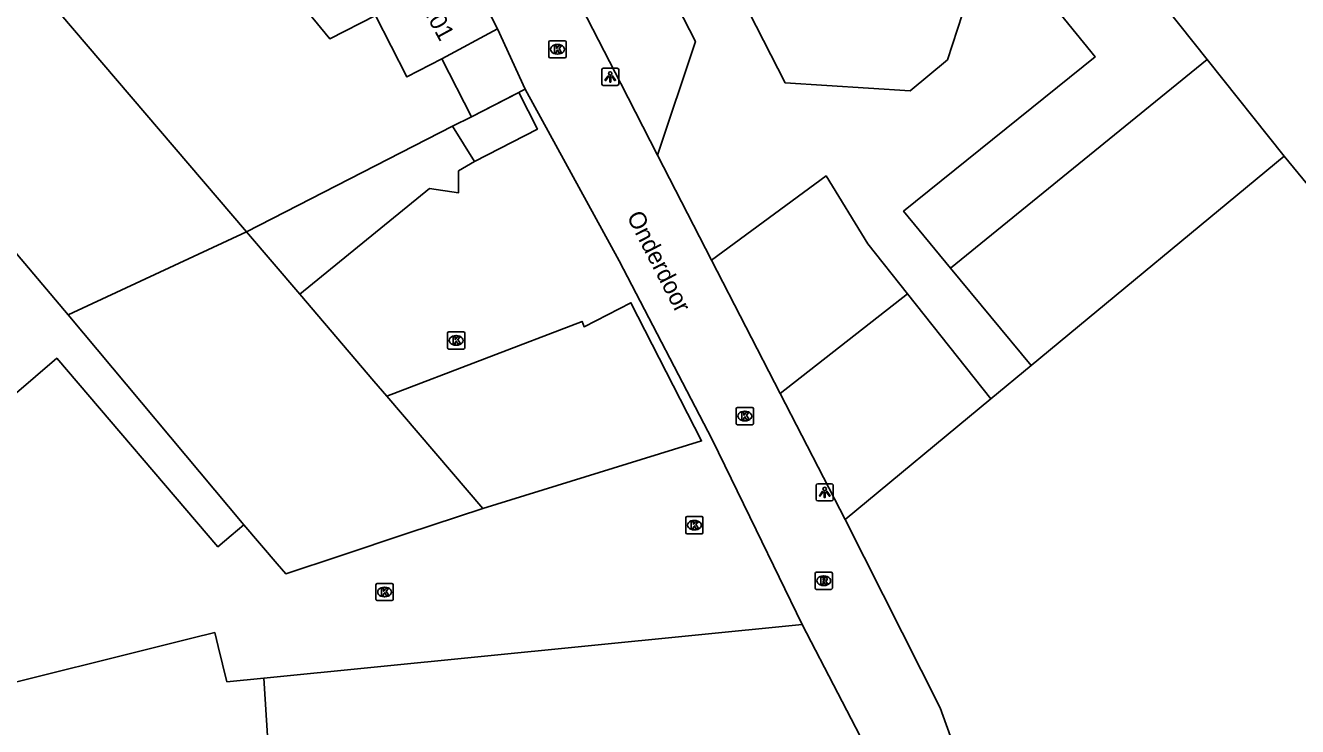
# Model space of a CAD drawing. Extents: x 161087 to 161922, y 382574 to 383873.
# Drawn here: x 161736.5 to 161810.5, y 382864 to 382904.7 of the extents above; entities that cross this region are included whole.
import ezdxf

# ---------------------------------------------------------------- set-up
doc = ezdxf.new("R2010")
doc.units = 0
for name, color, linetype in [('IMGEO_Hek', 7, 'Continuous'), ('IMGEO_Kolk', 7, 'Continuous'), ('IMGEO_Lichtpunt', 7, 'Continuous'), ('IMGEO_Muur', 7, 'Continuous'), ('IMGEO_Openbare_ruimte_label', 7, 'Continuous'), ('IMGEO_Pand', 7, 'Continuous'), ('IMGEO_Pand_nummerreeks', 7, 'Continuous'), ('IMGEO_Parkeervlak_gesloten', 7, 'Continuous'), ('IMGEO_Rijbaan_lokaal_gesloten', 7, 'Continuous'), ('IMGEO_Rijbaan_lokaal_open', 7, 'Continuous'), ('IMGEO_Rioolput', 7, 'Continuous')]:
    doc.layers.add(name, color=color, linetype=linetype)

msp = doc.modelspace()

# ---------------------------------------------------------------- linework, layer by layer
at = {"layer": 'IMGEO_Hek'}
for points in [[(161762.41, 382899.43), (161765.524, 382901.027)], [(161765.524, 382901.027), (161770.996, 382891.041)], [(161771.091, 382901.359), (161773.236, 382897.192), (161776.376, 382891.093), (161780.366, 382883.342), (161784.138, 382876.015)]]:
    msp.add_lwpolyline(points, dxfattribs=at)
at = {"layer": 'IMGEO_Kolk'}
for p, q in [((161766.909, 382902.921), (161766.909, 382903.773)), ((161766.984, 382903.847), (161767.836, 382903.847)), ((161767.91, 382903.773), (161767.91, 382902.921)), ((161767.42, 382903.067), (161767.395, 382903.067)), ((161767.397, 382903.627), (161767.422, 382903.627)), ((161767.836, 382902.847), (161766.984, 382902.847)), ((161761.02, 382885.995), (161761.02, 382886.847)), ((161761.095, 382886.921), (161761.947, 382886.921)), ((161762.021, 382886.847), (161762.021, 382885.995)), ((161761.531, 382886.141), (161761.506, 382886.141)), ((161761.508, 382886.701), (161761.533, 382886.701)), ((161761.947, 382885.921), (161761.095, 382885.921)), ((161777.807, 382881.597), (161777.807, 382882.449)), ((161777.882, 382882.523), (161778.734, 382882.523)), ((161778.295, 382882.303), (161778.32, 382882.303)), ((161778.808, 382882.449), (161778.808, 382881.597)), ((161778.318, 382881.743), (161778.293, 382881.743)), ((161778.734, 382881.523), (161777.882, 382881.523)), ((161774.87, 382875.256), (161774.87, 382876.108)), ((161774.945, 382876.182), (161775.797, 382876.182)), ((161775.358, 382875.962), (161775.383, 382875.962)), ((161775.871, 382876.108), (161775.871, 382875.256)), ((161775.797, 382875.182), (161774.945, 382875.182)), ((161775.381, 382875.402), (161775.356, 382875.402)), ((161756.855, 382871.369), (161756.855, 382872.221)), ((161756.93, 382872.295), (161757.782, 382872.295)), ((161757.343, 382872.075), (161757.368, 382872.075)), ((161757.856, 382872.221), (161757.856, 382871.369)), ((161757.782, 382871.295), (161756.93, 382871.295)), ((161757.366, 382871.515), (161757.341, 382871.515))]:
    msp.add_line(p, q, dxfattribs=at)
for points in [[(161766.909, 382902.921), (161766.909, 382903.773)], [(161766.984, 382903.847), (161767.836, 382903.847)], [(161767.91, 382903.773), (161767.91, 382902.921)], [(161767.23, 382903.547), (161767.353, 382903.547), (161767.353, 382903.396), (161767.483, 382903.547), (161767.647, 382903.547), (161767.501, 382903.396), (161767.654, 382903.147), (161767.502, 382903.147), (161767.417, 382903.311), (161767.353, 382903.244), (161767.353, 382903.147), (161767.23, 382903.147), (161767.23, 382903.547)], [(161767.836, 382902.847), (161766.984, 382902.847)], [(161761.02, 382885.995), (161761.02, 382886.847)], [(161761.095, 382886.921), (161761.947, 382886.921)], [(161762.021, 382886.847), (161762.021, 382885.995)], [(161761.341, 382886.621), (161761.464, 382886.621), (161761.464, 382886.47), (161761.594, 382886.621), (161761.758, 382886.621), (161761.612, 382886.47), (161761.765, 382886.221), (161761.613, 382886.221), (161761.528, 382886.385), (161761.464, 382886.318), (161761.464, 382886.221), (161761.341, 382886.221), (161761.341, 382886.621)], [(161761.947, 382885.921), (161761.095, 382885.921)], [(161777.807, 382881.597), (161777.807, 382882.449)], [(161777.882, 382882.523), (161778.734, 382882.523)], [(161778.808, 382882.449), (161778.808, 382881.597)], [(161778.128, 382882.223), (161778.251, 382882.223), (161778.251, 382882.072), (161778.381, 382882.223), (161778.545, 382882.223), (161778.399, 382882.072), (161778.552, 382881.823), (161778.4, 382881.823), (161778.315, 382881.987), (161778.251, 382881.92), (161778.251, 382881.823), (161778.128, 382881.823), (161778.128, 382882.223)], [(161778.734, 382881.523), (161777.882, 382881.523)], [(161774.87, 382875.256), (161774.87, 382876.108)], [(161774.945, 382876.182), (161775.797, 382876.182)], [(161775.191, 382875.882), (161775.314, 382875.882), (161775.314, 382875.731), (161775.444, 382875.882), (161775.608, 382875.882), (161775.462, 382875.731), (161775.615, 382875.482), (161775.463, 382875.482), (161775.378, 382875.646), (161775.314, 382875.579), (161775.314, 382875.482), (161775.191, 382875.482), (161775.191, 382875.882)], [(161775.871, 382876.108), (161775.871, 382875.256)], [(161775.797, 382875.182), (161774.945, 382875.182)], [(161756.855, 382871.369), (161756.855, 382872.221)], [(161756.93, 382872.295), (161757.782, 382872.295)], [(161757.176, 382871.995), (161757.299, 382871.995), (161757.299, 382871.844), (161757.429, 382871.995), (161757.593, 382871.995), (161757.447, 382871.844), (161757.6, 382871.595), (161757.448, 382871.595), (161757.363, 382871.759), (161757.299, 382871.692), (161757.299, 382871.595), (161757.176, 382871.595), (161757.176, 382871.995)], [(161757.856, 382872.221), (161757.856, 382871.369)], [(161757.782, 382871.295), (161756.93, 382871.295)]]:
    msp.add_lwpolyline(points, dxfattribs=at)
for centre, start, end in [((161766.986, 382903.771), 91.55205, 178.44795), ((161766.986, 382903.771), 91.55205, 178.44795), ((161767.834, 382903.771), 1.55205, 88.44795), ((161767.834, 382903.771), 1.55205, 88.44795), ((161766.986, 382902.923), 181.55205, 268.44795), ((161766.986, 382902.923), 181.55205, 268.44795), ((161767.834, 382902.923), 271.55205, 358.44795), ((161767.834, 382902.923), 271.55205, 358.44795), ((161761.097, 382886.845), 91.55205, 178.44795), ((161761.097, 382886.845), 91.55205, 178.44795), ((161761.945, 382886.845), 1.55205, 88.44795), ((161761.945, 382886.845), 1.55205, 88.44795), ((161761.097, 382885.997), 181.55205, 268.44795), ((161761.097, 382885.997), 181.55205, 268.44795), ((161761.945, 382885.997), 271.55205, 358.44795), ((161761.945, 382885.997), 271.55205, 358.44795), ((161777.884, 382882.447), 91.55205, 178.44795), ((161777.884, 382882.447), 91.55205, 178.44795), ((161778.732, 382882.447), 1.55205, 88.44795), ((161778.732, 382882.447), 1.55205, 88.44795), ((161777.884, 382881.599), 181.55205, 268.44795), ((161777.884, 382881.599), 181.55205, 268.44795), ((161778.732, 382881.599), 271.55205, 358.44795), ((161778.732, 382881.599), 271.55205, 358.44795), ((161774.947, 382876.106), 91.55205, 178.44795), ((161774.947, 382876.106), 91.55205, 178.44795), ((161775.795, 382876.106), 1.55205, 88.44795), ((161775.795, 382876.106), 1.55205, 88.44795), ((161774.947, 382875.258), 181.55205, 268.44795), ((161774.947, 382875.258), 181.55205, 268.44795), ((161775.795, 382875.258), 271.55205, 358.44795), ((161775.795, 382875.258), 271.55205, 358.44795), ((161756.932, 382872.219), 91.55205, 178.44795), ((161756.932, 382872.219), 91.55205, 178.44795), ((161757.78, 382872.219), 1.55205, 88.44795), ((161757.78, 382872.219), 1.55205, 88.44795), ((161756.932, 382871.371), 181.55205, 268.44795), ((161756.932, 382871.371), 181.55205, 268.44795), ((161757.78, 382871.371), 271.55205, 358.44795), ((161757.78, 382871.371), 271.55205, 358.44795)]:
    msp.add_arc(centre, 0.0765, start, end, dxfattribs=at)
for centre, major_axis, ratio, start_param, end_param in [((161767.396, 382903.347), (-0.387, 0.002), 0.722429, 4.712389, 7.853982), ((161767.421, 382903.347), (-0.39, 0.002), 0.717154, 1.570796, 4.712389), ((161761.507, 382886.421), (-0.387, 0.002), 0.722429, 4.712389, 7.853982), ((161761.532, 382886.421), (-0.39, 0.002), 0.717154, 1.570796, 4.712389), ((161778.294, 382882.023), (-0.387, 0.002), 0.722429, 4.712389, 7.853982), ((161778.319, 382882.023), (-0.39, 0.002), 0.717154, 1.570796, 4.712389), ((161775.357, 382875.682), (-0.387, 0.002), 0.722429, 4.712389, 7.853982), ((161775.382, 382875.682), (-0.39, 0.002), 0.717154, 1.570796, 4.712389), ((161757.342, 382871.795), (-0.387, 0.002), 0.722429, 4.712389, 7.853982), ((161757.367, 382871.795), (-0.39, 0.002), 0.717154, 1.570796, 4.712389)]:
    msp.add_ellipse(centre, major_axis=major_axis, ratio=ratio, start_param=start_param, end_param=end_param, dxfattribs=at)
at = {"layer": 'IMGEO_Lichtpunt'}
for p, q in [((161769.982, 382902.147), (161769.982, 382901.34)), ((161769.982, 382902.147), (161769.982, 382901.34)), ((161770.884, 382902.242), (161770.076, 382902.242)), ((161770.884, 382902.242), (161770.076, 382902.242)), ((161770.978, 382901.34), (161770.978, 382902.147)), ((161770.978, 382901.34), (161770.978, 382902.147)), ((161770.076, 382901.246), (161770.884, 382901.246)), ((161770.076, 382901.246), (161770.884, 382901.246)), ((161782.453, 382877.991), (161782.453, 382877.184)), ((161782.453, 382877.991), (161782.453, 382877.184)), ((161783.355, 382878.086), (161782.547, 382878.086)), ((161783.355, 382878.086), (161782.547, 382878.086)), ((161783.449, 382877.184), (161783.449, 382877.991)), ((161783.449, 382877.184), (161783.449, 382877.991)), ((161782.547, 382877.09), (161783.355, 382877.09)), ((161782.547, 382877.09), (161783.355, 382877.09))]:
    msp.add_line(p, q, dxfattribs=at)
for points in [[(161770.356, 382901.811), (161770.395, 382901.783), (161770.207, 382901.521), (161770.169, 382901.548), (161770.356, 382901.811)], [(161770.458, 382901.763), (161770.505, 382901.763), (161770.505, 382901.441), (161770.458, 382901.441), (161770.458, 382901.763)], [(161770.568, 382901.783), (161770.606, 382901.81), (161770.793, 382901.548), (161770.754, 382901.52), (161770.568, 382901.783)], [(161782.827, 382877.655), (161782.866, 382877.627), (161782.678, 382877.365), (161782.64, 382877.392), (161782.827, 382877.655)], [(161782.929, 382877.607), (161782.976, 382877.607), (161782.976, 382877.285), (161782.929, 382877.285), (161782.929, 382877.607)], [(161783.039, 382877.627), (161783.077, 382877.654), (161783.264, 382877.392), (161783.225, 382877.364), (161783.039, 382877.627)]]:
    msp.add_lwpolyline(points, dxfattribs=at)
for centre in [(161770.481, 382901.945), (161782.952, 382877.789)]:
    msp.add_circle(centre, 0.0994, dxfattribs=at)
for centre, start, end in [((161770.076, 382902.147), 90, 180), ((161770.076, 382902.147), 90, 180), ((161770.884, 382902.147), 0, 90), ((161770.884, 382902.147), 0, 90), ((161770.076, 382901.34), 180, 270), ((161770.076, 382901.34), 180, 270), ((161770.884, 382901.34), 270, 0), ((161770.884, 382901.34), 270, 360), ((161782.547, 382877.991), 90, 180), ((161782.547, 382877.991), 90, 180), ((161783.355, 382877.991), 0, 90), ((161783.355, 382877.991), 0, 90), ((161782.547, 382877.184), 180, 270), ((161782.547, 382877.184), 180, 270), ((161783.355, 382877.184), 270, 0), ((161783.355, 382877.184), 270, 360)]:
    msp.add_arc(centre, 0.0946, start, end, dxfattribs=at)
at = {"layer": 'IMGEO_Muur'}
msp.add_lwpolyline([(161771.091, 382901.359), (161759.078, 382924.694), (161758.477, 382925.861), (161758.374, 382926.061)], dxfattribs=at)
at = {"layer": 'IMGEO_Pand'}
for points in [[(161805.197, 382902.753), (161796.266, 382913.995), (161793.197, 382917.858), (161788.735, 382923.75), (161788.662, 382923.846), (161774.058, 382943.746)], [(161756.831, 382905.311), (161754.178, 382903.953), (161743.372, 382917.1)], [(161734.176, 382910.454), (161749.325, 382892.73)], [(161762.135, 382908.027), (161763.926, 382904.529)], [(161760.691, 382902.783), (161758.659, 382901.742), (161756.831, 382905.311)], [(161763.926, 382904.529), (161760.691, 382902.783)], [(161738.945, 382887.9), (161725.815, 382903.455)], [(161760.691, 382902.783), (161762.41, 382899.43)], [(161805.197, 382902.753), (161809.669, 382897.124)], [(161762.41, 382899.43), (161765.159, 382900.837), (161766.249, 382898.71), (161762.579, 382896.831)], [(161761.314, 382898.869), (161762.41, 382899.43)], [(161749.325, 382892.73), (161761.314, 382898.869)], [(161761.314, 382898.869), (161762.579, 382896.831)], [(161809.669, 382897.124), (161794.956, 382884.96)], [(161836.245, 382886.593), (161824.819, 382880.088), (161824.675, 382880.355), (161825.263, 382880.78), (161816.481, 382892.083), (161814.47, 382891.319), (161809.669, 382897.124)], [(161762.579, 382896.831), (161761.653, 382896.272), (161761.648, 382894.996), (161759.969, 382895.256), (161752.426, 382889.102)], [(161749.325, 382892.73), (161738.945, 382887.9)], [(161752.426, 382889.102), (161749.325, 382892.73)], [(161752.426, 382889.102), (161756.738, 382884.057), (161757.493, 382883.174)], [(161757.493, 382883.174), (161768.844, 382887.525), (161768.961, 382887.22), (161771.685, 382888.614), (161775.793, 382880.58), (161763.065, 382876.655)], [(161738.945, 382887.9), (161749.174, 382875.709)], [(161749.174, 382875.709), (161748.44, 382875.084), (161747.665, 382874.425), (161738.295, 382885.385), (161729.72, 382878.055), (161730.941, 382873.149), (161732.776, 382865.78), (161746.142, 382869.108), (161747.475, 382869.44), (161747.678, 382868.621), (161748.185, 382866.575), (161750.33, 382866.789)], [(161794.956, 382884.96), (161792.612, 382883.021)], [(161757.493, 382883.174), (161763.065, 382876.655)], [(161792.612, 382883.021), (161784.138, 382876.015)], [(161763.065, 382876.655), (161758.653, 382875.193), (161754.772, 382873.907), (161751.61, 382872.86), (161751.118, 382873.436), (161749.174, 382875.709)], [(161784.138, 382876.015), (161789.672, 382865.069), (161791.215, 382860.762), (161790.474, 382860.628), (161790.54, 382860.086), (161790.934, 382860.109), (161792.691, 382849.432), (161792.386, 382849.408), (161792.432, 382849.01)], [(161750.33, 382866.789), (161781.64, 382869.915)], [(161781.64, 382869.915), (161785.795, 382861.925), (161786.015, 382860.932), (161786.159, 382860.279)], [(161750.567, 382863.13), (161750.33, 382866.789)]]:
    msp.add_lwpolyline(points, dxfattribs=at)
at = {"layer": 'IMGEO_Parkeervlak_gesloten'}
for points in [[(161790.275, 382890.622), (161805.197, 382902.753)], [(161780.366, 382883.342), (161787.763, 382889.132)]]:
    msp.add_lwpolyline(points, dxfattribs=at)
at = {"layer": 'IMGEO_Rijbaan_lokaal_gesloten'}
for points in [[(161756.155, 382941.205), (161761, 382931.897), (161775.431, 382903.801), (161773.236, 382897.192)], [(161790.275, 382890.622), (161787.541, 382893.928), (161798.678, 382902.905), (161790.437, 382913.051), (161770.001, 382940.906)], [(161791.248, 382906.325), (161790.084, 382902.743), (161787.923, 382900.93), (161780.649, 382901.401), (161765.074, 382931.859)], [(161773.236, 382897.192), (161776.376, 382891.093)], [(161776.376, 382891.093), (161783.036, 382895.982), (161785.452, 382892.043), (161787.763, 382889.132)], [(161794.956, 382884.96), (161790.275, 382890.622)], [(161787.763, 382889.132), (161792.612, 382883.021)]]:
    msp.add_lwpolyline(points, dxfattribs=at)
at = {"layer": 'IMGEO_Rijbaan_lokaal_open'}
for points in [[(161759.078, 382924.694), (161771.091, 382901.359), (161773.236, 382897.192)], [(161781.64, 382869.915), (161778.973, 382875.402), (161776.413, 382880.664), (161770.996, 382891.041), (161765.524, 382901.027), (161763.926, 382904.529)], [(161776.376, 382891.093), (161780.366, 382883.342)], [(161784.138, 382876.015), (161780.366, 382883.342)]]:
    msp.add_lwpolyline(points, dxfattribs=at)
at = {"layer": 'IMGEO_Rioolput'}
for p, q in [((161782.396, 382872.024), (161782.396, 382872.876)), ((161782.471, 382872.95), (161783.323, 382872.95)), ((161782.884, 382872.73), (161782.909, 382872.73)), ((161783.397, 382872.876), (161783.397, 382872.024)), ((161783.323, 382871.95), (161782.471, 382871.95)), ((161782.907, 382872.17), (161782.882, 382872.17))]:
    msp.add_line(p, q, dxfattribs=at)
for points in [[(161782.396, 382872.024), (161782.396, 382872.876)], [(161782.471, 382872.95), (161783.323, 382872.95)], [(161783.397, 382872.876), (161783.397, 382872.024)], [(161783.323, 382871.95), (161782.471, 382871.95)], [(161782.985, 382872.648), (161782.733, 382872.65), (161782.733, 382872.25)], [(161782.733, 382872.25), (161782.857, 382872.25), (161782.857, 382872.412), (161782.868, 382872.412)], [(161782.911, 382872.569), (161782.857, 382872.569), (161782.857, 382872.488)], [(161782.857, 382872.488), (161782.909, 382872.488)], [(161782.915, 382872.383), (161782.986, 382872.25), (161783.126, 382872.25), (161783.061, 382872.376)]]:
    msp.add_lwpolyline(points, dxfattribs=at)
for centre, radius, start, end in [((161782.473, 382872.874), 0.0765, 91.55205, 178.44795), ((161782.473, 382872.874), 0.0765, 91.55205, 178.44795), ((161783.321, 382872.874), 0.0765, 1.55205, 88.44795), ((161783.321, 382872.874), 0.0765, 1.55205, 88.44795), ((161782.473, 382872.026), 0.0765, 181.55205, 268.44795), ((161782.473, 382872.026), 0.0765, 181.55205, 268.44795), ((161782.867, 382872.359), 0.0533, 26.02933, 88.69889), ((161782.893, 382872.677), 0.19, 274.7715, 282.96867), ((161782.917, 382872.473), 0.0964, 77.00612, 93.18647), ((161782.931, 382872.53), 0.0378, 276.66336, 79.67722), ((161782.984, 382872.538), 0.109, 350.36119, 89.41601), ((161782.982, 382872.538), 0.112, 277.58423, 350.98172), ((161782.966, 382872.323), 0.108, 29.51342, 73.79051), ((161783.321, 382872.026), 0.0765, 271.55205, 358.44795), ((161783.321, 382872.026), 0.0765, 271.55205, 358.44795)]:
    msp.add_arc(centre, radius, start, end, dxfattribs=at)
for centre, major_axis, ratio, start_param, end_param in [((161782.883, 382872.45), (-0.387, 0.002), 0.722429, 4.712389, 7.853982), ((161782.908, 382872.45), (-0.39, 0.002), 0.717154, 1.570796, 4.712389)]:
    msp.add_ellipse(centre, major_axis=major_axis, ratio=ratio, start_param=start_param, end_param=end_param, dxfattribs=at)

# ---------------------------------------------------------------- texts
at = {"layer": 'IMGEO_Openbare_ruimte_label'}
msp.add_text('Onderdoor', height=1, rotation=297.12877, dxfattribs=at).set_placement((161771.417, 382893.635))
at = {"layer": 'IMGEO_Pand_nummerreeks'}
msp.add_text('2/N01', height=1, rotation=298.61046, dxfattribs=at).set_placement((161758.883, 382906.884))

doc.saveas('drawing.dxf')
